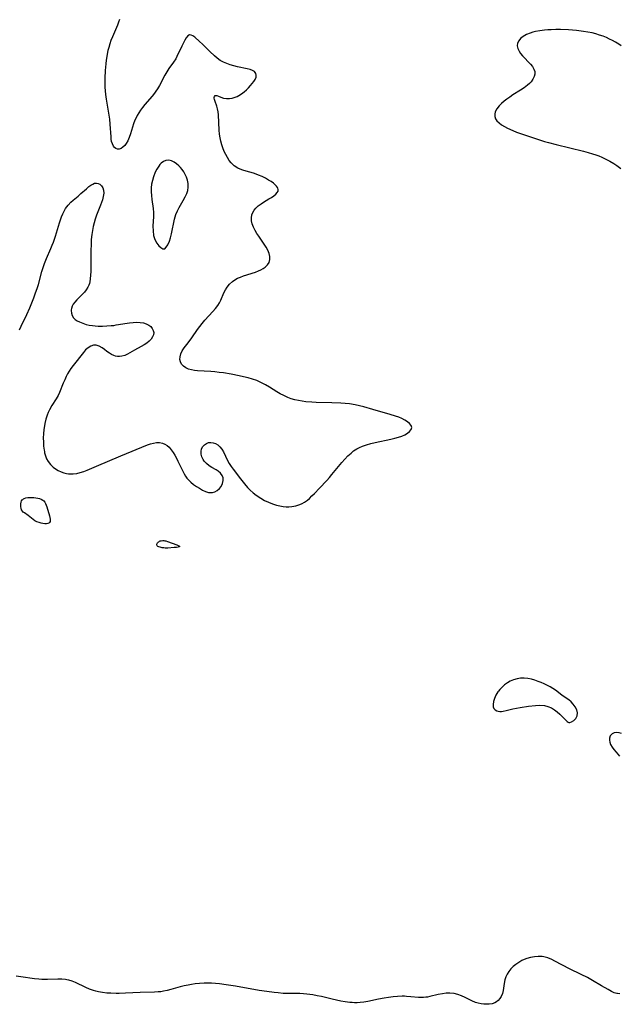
# Model space of a CAD drawing. Header units: inches. Extents: x 1073367 to 1082519, y 1569854 to 1574957.
# Tile 407 of 565: x 1078498 to 1078750, y 1572581 to 1572995. Entities that reach past the tile are written whole.
import ezdxf

# ---------------------------------------------------------------- set-up
doc = ezdxf.new("R2010")
doc.units = ezdxf.units.IN
doc.header["$MEASUREMENT"] = 0
doc.layers.add('CGG_CurvaNivelLidar_v1', color=7, linetype='Continuous', lineweight=30, true_color=0x008008)

msp = doc.modelspace()

# ---------------------------------------------------------------- linework, layer by layer
at = {"layer": 'CGG_CurvaNivelLidar_v1'}
for points in [[(1078497.7968, 1572864.5537, 71), (1078498.5232, 1572866.1351, 71), (1078500.9025, 1572871.0224, 71), (1078502.1861, 1572873.7636, 71), (1078502.783, 1572875.16, 71), (1078503.8892, 1572877.9944, 71), (1078504.6331, 1572880.0697, 71), (1078505.2223, 1572881.8465, 71), (1078505.7666, 1572883.6357, 71), (1078507.274, 1572889.0954, 71), (1078507.7816, 1572890.795, 71), (1078508.337, 1572892.471, 71), (1078509.1461, 1572894.5453, 71), (1078511.0352, 1572898.6623, 71), (1078511.6392, 1572900.0511, 71), (1078512.1345, 1572901.314, 71), (1078513.0146, 1572903.8916, 71), (1078514.6523, 1572909.5172, 71), (1078515.0544, 1572910.7979, 71), (1078515.5002, 1572912.0516, 71), (1078516.0055, 1572913.2679, 71), (1078516.5665, 1572914.4009, 71), (1078517.2031, 1572915.4786, 71), (1078518.2415, 1572916.9001, 71), (1078519.4177, 1572918.1773, 71), (1078520.3967, 1572919.056, 71), (1078522.4296, 1572920.7079, 71), (1078523.6442, 1572921.7517, 71), (1078525.9512, 1572923.8181, 71), (1078527.0103, 1572924.711, 71), (1078527.8072, 1572925.3136, 71), (1078528.585, 1572925.7866, 71), (1078529.3577, 1572926.0805, 71), (1078530.1249, 1572926.1542, 71), (1078530.8683, 1572926.0201, 71), (1078531.5549, 1572925.6943, 71), (1078532.2712, 1572925.0561, 71), (1078532.8133, 1572924.2001, 71), (1078533.1362, 1572923.1692, 71), (1078533.2, 1572921.908, 71), (1078533.0165, 1572920.5298, 71), (1078532.6409, 1572919.0727, 71), (1078531.8753, 1572916.9237, 71), (1078530.2037, 1572912.7413, 71), (1078529.6283, 1572911.0928, 71), (1078529.1646, 1572909.5017, 71), (1078528.7763, 1572907.8816, 71), (1078528.4579, 1572906.2402, 71), (1078528.2075, 1572904.5836, 71), (1078528.0888, 1572903.5726, 71), (1078527.9831, 1572902.4147, 71), (1078527.8824, 1572900.7757, 71), (1078527.7984, 1572897.5007, 71), (1078527.7679, 1572889.1223, 71), (1078527.7108, 1572887.5049, 71), (1078527.5755, 1572885.9517, 71), (1078527.3702, 1572884.7195, 71), (1078527.1992, 1572884.0557, 71), (1078526.9192, 1572883.2745, 71), (1078526.5302, 1572882.4741, 71), (1078525.8582, 1572881.4011, 71), (1078525.0769, 1572880.3838, 71), (1078524.2212, 1572879.4198, 71), (1078523.3234, 1572878.5095, 71), (1078521.9054, 1572877.1451, 71), (1078521.0513, 1572876.231, 71), (1078520.3475, 1572875.2707, 71), (1078519.9331, 1572874.4415, 71), (1078519.6737, 1572873.5785, 71), (1078519.5925, 1572873.0085, 71), (1078519.5763, 1572872.6914, 71), (1078519.6684, 1572871.6055, 71), (1078519.9918, 1572870.5737, 71), (1078520.5606, 1572869.6458, 71), (1078521.2572, 1572868.9618, 71), (1078522.1153, 1572868.3719, 71), (1078523.1004, 1572867.8557, 71), (1078524.4166, 1572867.314, 71), (1078525.8452, 1572866.8659, 71), (1078527.124, 1572866.571, 71), (1078528.4533, 1572866.3568, 71), (1078529.6352, 1572866.2371, 71), (1078530.8397, 1572866.1668, 71), (1078532.675, 1572866.1333, 71), (1078534.5311, 1572866.1839, 71), (1078536.3929, 1572866.326, 71), (1078537.4412, 1572866.4499, 71), (1078538.4852, 1572866.6011, 71), (1078543.0202, 1572867.391, 71), (1078544.0279, 1572867.5418, 71), (1078545.5816, 1572867.7033, 71), (1078547.0954, 1572867.7556, 71), (1078548.5478, 1572867.6767, 71), (1078549.8752, 1572867.4531, 71), (1078551.0892, 1572867.0799, 71), (1078552.1518, 1572866.5513, 71), (1078552.9822, 1572865.9039, 71), (1078553.6181, 1572865.1428, 71), (1078554.033, 1572864.301, 71), (1078554.1895, 1572863.4079, 71), (1078554.0573, 1572862.4906, 71), (1078553.6718, 1572861.5731, 71), (1078553.0751, 1572860.6795, 71), (1078552.299, 1572859.8347, 71), (1078551.2932, 1572858.9996, 71), (1078550.1599, 1572858.2323, 71), (1078548.9457, 1572857.5164, 71), (1078546.1921, 1572856.0179, 71), (1078544.1814, 1572854.8529, 71), (1078543.1941, 1572854.3208, 71), (1078542.0341, 1572853.8066, 71), (1078540.8582, 1572853.4668, 71), (1078539.8994, 1572853.3588, 71), (1078538.941, 1572853.4048, 71), (1078538.197, 1572853.5486, 71), (1078537.4696, 1572853.7787, 71), (1078536.5035, 1572854.2186, 71), (1078535.5871, 1572854.7708, 71), (1078534.5512, 1572855.5333, 71), (1078533.5512, 1572856.3233, 71), (1078532.5409, 1572857.0519, 71), (1078531.3404, 1572857.7016, 71), (1078530.1103, 1572858.0868, 71), (1078528.8927, 1572858.1237, 71), (1078527.7435, 1572857.7557, 71), (1078526.6482, 1572857.0528, 71), (1078525.61, 1572856.0971, 71), (1078524.7118, 1572855.0671, 71), (1078520.3393, 1572849.6075, 71), (1078519.366, 1572848.2761, 71), (1078518.6764, 1572847.1923, 71), (1078518.0398, 1572846.0687, 71), (1078517.4471, 1572844.9177, 71), (1078516.8203, 1572843.5901, 71), (1078516.2107, 1572842.1663, 71), (1078514.683, 1572838.21, 71), (1078514.1302, 1572837.0087, 71), (1078513.3052, 1572835.5847, 71), (1078511.4996, 1572832.8025, 71), (1078510.5074, 1572831.0064, 71), (1078509.9491, 1572829.8866, 71), (1078509.4453, 1572828.729, 71), (1078508.8885, 1572827.0534, 71), (1078508.4724, 1572825.2979, 71), (1078508.1726, 1572823.4862, 71), (1078508.0757, 1572822.6944, 71), (1078507.928, 1572820.9566, 71), (1078507.8617, 1572819.2086, 71), (1078507.8768, 1572817.4653, 71), (1078507.9811, 1572815.7427, 71), (1078508.191, 1572814.0594, 71), (1078508.2841, 1572813.5342, 71), (1078508.419, 1572812.8987, 71), (1078508.7804, 1572811.6198, 71), (1078509.2608, 1572810.4106, 71), (1078509.875, 1572809.2909, 71), (1078510.8381, 1572808.0479, 71), (1078511.9798, 1572806.96, 71), (1078513.0254, 1572806.1704, 71), (1078514.1399, 1572805.4838, 71), (1078515.307, 1572804.9094, 71), (1078516.5141, 1572804.4625, 71), (1078517.5288, 1572804.2092, 71), (1078518.3915, 1572804.0921, 71), (1078518.8586, 1572804.0622, 71), (1078520.3712, 1572804.0879, 71), (1078521.9159, 1572804.2832, 71), (1078523.3646, 1572804.6085, 71), (1078524.8137, 1572805.05, 71), (1078526.2556, 1572805.5873, 71), (1078530.1813, 1572807.2916, 71), (1078540.36, 1572811.6056, 71), (1078551.5714, 1572816.2317, 71), (1078552.8175, 1572816.6762, 71), (1078554.0486, 1572817.0172, 71), (1078555.3651, 1572817.2255, 71), (1078556.6463, 1572817.2363, 71), (1078557.8696, 1572817.0147, 71), (1078558.8674, 1572816.6094, 71), (1078559.7988, 1572816.024, 71), (1078560.6579, 1572815.2818, 71), (1078561.5748, 1572814.2329, 71), (1078562.4097, 1572813.0399, 71), (1078563.0935, 1572811.9079, 71), (1078563.7417, 1572810.7182, 71), (1078564.3604, 1572809.4883, 71), (1078566.2807, 1572805.4705, 71), (1078567.03, 1572804.0631, 71), (1078567.5602, 1572803.175, 71), (1078568.1388, 1572802.3356, 71), (1078568.8986, 1572801.4294, 71), (1078569.739, 1572800.6035, 71), (1078570.9179, 1572799.6467, 71), (1078572.1628, 1572798.7927, 71), (1078573.4336, 1572798.0211, 71), (1078574.7267, 1572797.3126, 71), (1078575.9987, 1572796.7292, 71), (1078577.2403, 1572796.3345, 71), (1078578.4395, 1572796.2052, 71), (1078578.8244, 1572796.236, 71), (1078579.9084, 1572796.5421, 71), (1078580.9021, 1572797.1123, 71), (1078581.7792, 1572797.8832, 71), (1078582.5051, 1572798.8039, 71), (1078582.6314, 1572799.0071, 71), (1078583.147, 1572800.1101, 71), (1078583.4048, 1572801.2557, 71), (1078583.3508, 1572802.3841, 71), (1078582.9341, 1572803.4571, 71), (1078582.2175, 1572804.4215, 71), (1078581.2791, 1572805.2427, 71), (1078580.4445, 1572805.7679, 71), (1078578.6336, 1572806.7508, 71), (1078577.4721, 1572807.5022, 71), (1078576.3878, 1572808.3777, 71), (1078575.45, 1572809.3662, 71), (1078574.9134, 1572810.1418, 71), (1078574.4033, 1572811.2401, 71), (1078574.1196, 1572812.3851, 71), (1078574.0898, 1572813.5235, 71), (1078574.3304, 1572814.5789, 71), (1078574.8099, 1572815.5278, 71), (1078575.4969, 1572816.3162, 71), (1078576.3016, 1572816.8601, 71), (1078577.2182, 1572817.1975, 71), (1078578.2008, 1572817.3071, 71), (1078579.2063, 1572817.1687, 71), (1078580.196, 1572816.7982, 71), (1078581.1308, 1572816.212, 71), (1078582.0065, 1572815.394, 71), (1078582.7883, 1572814.4045, 71), (1078583.4809, 1572813.2874, 71), (1078585.2231, 1572809.7694, 71), (1078585.9454, 1572808.5024, 71), (1078586.7506, 1572807.2469, 71), (1078587.6189, 1572806.0044, 71), (1078590.616, 1572802.0632, 71), (1078592.3498, 1572799.8513, 71), (1078593.5871, 1572798.4206, 71), (1078594.7365, 1572797.2657, 71), (1078595.9592, 1572796.1845, 71), (1078597.2435, 1572795.1749, 71), (1078599.1911, 1572793.8551, 71), (1078600.7763, 1572792.9623, 71), (1078602.4127, 1572792.1818, 71), (1078604.0849, 1572791.5124, 71), (1078605.7807, 1572790.9633, 71), (1078607.1462, 1572790.6244, 71), (1078608.5154, 1572790.3916, 71), (1078609.7475, 1572790.2871, 71), (1078610.9707, 1572790.2851, 71), (1078612.1766, 1572790.3886, 71), (1078613.9222, 1572790.7382, 71), (1078615.5944, 1572791.2823, 71), (1078616.5467, 1572791.6871, 71), (1078617.4565, 1572792.1669, 71), (1078618.7918, 1572793.1047, 71), (1078619.5809, 1572793.7921, 71), (1078620.6332, 1572794.8075, 71), (1078621.6785, 1572795.8853, 71), (1078623.7682, 1572798.1051, 71), (1078626.9053, 1572801.3632, 71), (1078628.003, 1572802.5679, 71), (1078629.026, 1572803.7647, 71), (1078633.148, 1572808.8744, 71), (1078634.3922, 1572810.2811, 71), (1078635.6871, 1572811.6125, 71), (1078637.0396, 1572812.8467, 71), (1078638.1346, 1572813.7112, 71), (1078639.5055, 1572814.5873, 71), (1078640.636, 1572815.1599, 71), (1078641.8161, 1572815.6575, 71), (1078643.5429, 1572816.2643, 71), (1078645.3279, 1572816.7789, 71), (1078647.1154, 1572817.2085, 71), (1078653.756, 1572818.6461, 71), (1078655.4817, 1572819.0741, 71), (1078656.9658, 1572819.4996, 71), (1078658.356, 1572819.9838, 71), (1078659.6131, 1572820.5407, 71), (1078660.7064, 1572821.1679, 71), (1078661.6535, 1572821.9149, 71), (1078662.2889, 1572822.7101, 71), (1078662.5251, 1572823.53, 71), (1078662.2858, 1572824.364, 71), (1078661.6433, 1572825.1857, 71), (1078660.6929, 1572825.9793, 71), (1078659.6264, 1572826.6592, 71), (1078658.405, 1572827.2842, 71), (1078657.0909, 1572827.8303, 71), (1078655.6882, 1572828.3268, 71), (1078653.4743, 1572829.0201, 71), (1078646.1436, 1572831.1039, 71), (1078642.4699, 1572832.2136, 71), (1078640.6245, 1572832.7032, 71), (1078638.8166, 1572833.0795, 71), (1078636.3812, 1572833.4346, 71), (1078634.5527, 1572833.6148, 71), (1078632.7171, 1572833.7447, 71), (1078629.0388, 1572833.9135, 71), (1078622.3923, 1572834.0742, 71), (1078620.6047, 1572834.154, 71), (1078618.1154, 1572834.3683, 71), (1078616.5455, 1572834.5841, 71), (1078614.9935, 1572834.8635, 71), (1078613.4646, 1572835.2137, 71), (1078611.9652, 1572835.6456, 71), (1078610.5033, 1572836.1748, 71), (1078608.7678, 1572836.9693, 71), (1078607.309, 1572837.7514, 71), (1078605.8741, 1572838.5924, 71), (1078602.8189, 1572840.4927, 71), (1078601.1662, 1572841.4817, 71), (1078599.4679, 1572842.3806, 71), (1078598.304, 1572842.9021, 71), (1078597.4601, 1572843.2365, 71), (1078595.6568, 1572843.8506, 71), (1078593.8104, 1572844.3767, 71), (1078591.9331, 1572844.8426, 71), (1078590.0349, 1572845.2709, 71), (1078586.7733, 1572845.9266, 71), (1078583.5377, 1572846.4497, 71), (1078581.7521, 1572846.6876, 71), (1078579.9347, 1572846.8884, 71), (1078578.1278, 1572847.0473, 71), (1078572.6512, 1572847.3716, 71), (1078571.3027, 1572847.5051, 71), (1078570.04, 1572847.7339, 71), (1078568.864, 1572848.0813, 71), (1078567.6762, 1572848.6317, 71), (1078566.6734, 1572849.3443, 71), (1078565.9062, 1572850.2145, 71), (1078565.459, 1572851.1254, 71), (1078565.2394, 1572852.1244, 71), (1078565.2435, 1572853.1732, 71), (1078565.5578, 1572854.5005, 71), (1078566.1716, 1572855.8016, 71), (1078566.9577, 1572856.9551, 71), (1078568.6384, 1572859.081, 71), (1078570.1832, 1572861.1409, 71), (1078572.6346, 1572864.7469, 71), (1078573.5438, 1572866.0309, 71), (1078574.5005, 1572867.2762, 71), (1078575.6658, 1572868.632, 71), (1078579.0841, 1572872.237, 71), (1078580.1749, 1572873.4616, 71), (1078581.1353, 1572874.7402, 71), (1078581.7926, 1572875.8612, 71), (1078582.3622, 1572877.0323, 71), (1078583.7126, 1572880.1167, 71), (1078584.3237, 1572881.3608, 71), (1078585.0357, 1572882.5367, 71), (1078586.0399, 1572883.7714, 71), (1078587.2341, 1572884.8479, 71), (1078588.296, 1572885.5704, 71), (1078589.446, 1572886.1932, 71), (1078590.6603, 1572886.7291, 71), (1078591.9215, 1572887.2022, 71), (1078596.9064, 1572888.831, 71), (1078598.1717, 1572889.3128, 71), (1078599.2202, 1572889.789, 71), (1078600.1856, 1572890.3268, 71), (1078601.0441, 1572890.9397, 71), (1078601.9564, 1572891.8579, 71), (1078602.6114, 1572892.8983, 71), (1078602.9621, 1572894.0383, 71), (1078602.9644, 1572895.3051, 71), (1078602.6545, 1572896.6284, 71), (1078602.098, 1572897.98, 71), (1078601.3906, 1572899.2698, 71), (1078600.5632, 1572900.5618, 71), (1078598.2766, 1572903.8241, 71), (1078597.4951, 1572905.0114, 71), (1078596.7805, 1572906.2152, 71), (1078596.0788, 1572907.6031, 71), (1078595.5513, 1572909.0017, 71), (1078595.2656, 1572910.3121, 71), (1078595.2033, 1572911.6037, 71), (1078595.3906, 1572912.8481, 71), (1078595.7631, 1572913.8467, 71), (1078596.3116, 1572914.7834, 71), (1078597.0113, 1572915.6499, 71), (1078598.0643, 1572916.6276, 71), (1078599.2575, 1572917.5037, 71), (1078600.3614, 1572918.1999, 71), (1078602.5913, 1572919.508, 71), (1078603.6608, 1572920.1784, 71), (1078604.6287, 1572920.858, 71), (1078605.4581, 1572921.5529, 71), (1078606.0816, 1572922.264, 71), (1078606.3877, 1572922.851, 71), (1078606.4835, 1572923.4482, 71), (1078606.3465, 1572924.053, 71), (1078606.1868, 1572924.3718, 71), (1078605.7848, 1572924.9253, 71), (1078605.2497, 1572925.4726, 71), (1078604.4388, 1572926.1392, 71), (1078603.499, 1572926.7957, 71), (1078602.4626, 1572927.4434, 71), (1078601.1355, 1572928.1993, 71), (1078599.7263, 1572928.9116, 71), (1078598.2446, 1572929.546, 71), (1078597.1566, 1572929.9326, 71), (1078596.0465, 1572930.2774, 71), (1078593.0497, 1572931.1233, 71), (1078591.5888, 1572931.5867, 71), (1078590.5009, 1572932.0034, 71), (1078589.4646, 1572932.4942, 71), (1078588.0371, 1572933.4143, 71), (1078587.3608, 1572933.9983, 71), (1078586.7371, 1572934.6448, 71), (1078585.8877, 1572935.7177, 71), (1078585.1304, 1572936.8883, 71), (1078584.4517, 1572938.1349, 71), (1078583.9936, 1572939.0963, 71), (1078583.3596, 1572940.6105, 71), (1078582.8135, 1572942.1735, 71), (1078582.3758, 1572943.779, 71), (1078582.091, 1572945.2407, 71), (1078581.8899, 1572946.7218, 71), (1078581.7365, 1572948.4132, 71), (1078581.3662, 1572954.7733, 71), (1078581.2248, 1572956.1383, 71), (1078581.0011, 1572957.4163, 71), (1078580.6928, 1572958.5354, 71), (1078579.9905, 1572960.4753, 71), (1078579.7181, 1572961.2872, 71), (1078579.6081, 1572961.7666, 71), (1078579.5792, 1572962.1657, 71), (1078579.6675, 1572962.5651, 71), (1078580.0227, 1572962.9073, 71), (1078580.6548, 1572962.9325, 71), (1078581.4056, 1572962.6848, 71), (1078582.3839, 1572962.2846, 71), (1078583.523, 1572961.8947, 71), (1078584.8013, 1572961.6615, 71), (1078585.9696, 1572961.6784, 71), (1078587.1912, 1572961.8866, 71), (1078588.4316, 1572962.2658, 71), (1078589.2034, 1572962.5837, 71), (1078589.9633, 1572962.9579, 71), (1078591.1244, 1572963.652, 71), (1078592.2134, 1572964.4585, 71), (1078593.1484, 1572965.2983, 71), (1078594.0151, 1572966.1845, 71), (1078594.83, 1572967.077, 71), (1078595.6084, 1572967.96, 71), (1078596.295, 1572968.8257, 71), (1078596.832, 1572969.6902, 71), (1078597.1749, 1572970.6103, 71), (1078597.249, 1572971.4998, 71), (1078597.1017, 1572972.1266, 71), (1078596.8487, 1572972.5786, 71), (1078596.4644, 1572972.9917, 71), (1078595.6684, 1572973.5, 71), (1078594.647, 1572973.8879, 71), (1078593.4692, 1572974.1851, 71), (1078589.3953, 1572974.9589, 71), (1078587.8423, 1572975.3406, 71), (1078586.3587, 1572975.7845, 71), (1078584.8964, 1572976.3142, 71), (1078583.479, 1572976.9467, 71), (1078582.1316, 1572977.7042, 71), (1078580.9096, 1572978.5723, 71), (1078579.7551, 1572979.541, 71), (1078577.8296, 1572981.3704, 71), (1078575.8638, 1572983.38, 71), (1078574.6582, 1572984.5618, 71), (1078573.4716, 1572985.6588, 71), (1078571.4684, 1572987.3761, 71), (1078570.6611, 1572987.9499, 71), (1078569.9206, 1572988.3072, 71), (1078569.2493, 1572988.3708, 71), (1078568.5423, 1572987.9941, 71), (1078567.8969, 1572987.2199, 71), (1078567.2737, 1572986.1641, 71), (1078565.9788, 1572983.5991, 71), (1078563.9653, 1572979.359, 71), (1078563.4347, 1572978.3747, 71), (1078562.5521, 1572976.9843, 71), (1078560.6041, 1572974.2649, 71), (1078559.6628, 1572972.8597, 71), (1078558.8578, 1572971.4747, 71), (1078556.5978, 1572967.1547, 71), (1078555.7648, 1572965.7484, 71), (1078555.139, 1572964.8181, 71), (1078554.4724, 1572963.9116, 71), (1078553.5332, 1572962.7276, 71), (1078550.488, 1572959.2044, 71), (1078549.4606, 1572957.9428, 71), (1078548.6862, 1572956.856, 71), (1078547.9721, 1572955.7236, 71), (1078547.3129, 1572954.5558, 71), (1078546.7991, 1572953.5501, 71), (1078546.3323, 1572952.5238, 71), (1078545.7484, 1572951, 71), (1078544.4374, 1572946.8717, 71), (1078543.9005, 1572945.3152, 71), (1078543.2824, 1572943.8786, 71), (1078542.6865, 1572942.8343, 71), (1078542.0135, 1572941.9352, 71), (1078541.2755, 1572941.2144, 71), (1078540.5283, 1572940.7291, 71), (1078539.7654, 1572940.46, 71), (1078539.0205, 1572940.4337, 71), (1078538.3537, 1572940.6574, 71), (1078537.7574, 1572941.1005, 71), (1078537.2561, 1572941.7341, 71), (1078536.8363, 1572942.6246, 71), (1078536.5466, 1572943.6733, 71), (1078536.395, 1572944.5979, 71), (1078536.2885, 1572945.586, 71), (1078535.9318, 1572950.8424, 71), (1078535.7577, 1572952.9421, 71), (1078535.4177, 1572955.4623, 71), (1078534.3797, 1572961.4511, 71), (1078534.1114, 1572963.3893, 71), (1078533.9697, 1572964.9491, 71), (1078533.8858, 1572966.5143, 71), (1078533.8405, 1572968.6113, 71), (1078533.8506, 1572970.2156, 71), (1078533.981, 1572973.421, 71), (1078534.2231, 1572976.3021, 71), (1078534.3938, 1572977.7334, 71), (1078534.6389, 1572979.3844, 71), (1078535.1373, 1572981.9915, 71), (1078535.4485, 1572983.2759, 71), (1078535.8633, 1572984.7125, 71), (1078536.3448, 1572986.1251, 71), (1078536.9895, 1572987.7531, 71), (1078539.1206, 1572992.5712, 71), (1078539.6248, 1572993.8588, 71), (1078540.0094, 1572994.9427, 71)], [(1078750.4617, 1572983.8509, 71.5), (1078749.5481, 1572984.4707, 71.5), (1078748.0676, 1572985.3743, 71.5), (1078746.8435, 1572986.0405, 71.5), (1078745.5902, 1572986.6599, 71.5), (1078744.3116, 1572987.2346, 71.5), (1078742.8919, 1572987.8091, 71.5), (1078741.3829, 1572988.3446, 71.5), (1078739.8475, 1572988.8146, 71.5), (1078738.2882, 1572989.2169, 71.5), (1078736.5094, 1572989.5863, 71.5), (1078734.7086, 1572989.8834, 71.5), (1078731.6612, 1572990.2558, 71.5), (1078729.9751, 1572990.4019, 71.5), (1078728.283, 1572990.5081, 71.5), (1078725.0204, 1572990.6089, 71.5), (1078723.0183, 1572990.6168, 71.5), (1078721.0275, 1572990.5677, 71.5), (1078719.6068, 1572990.483, 71.5), (1078718.2018, 1572990.3523, 71.5), (1078716.35, 1572990.1012, 71.5), (1078714.5553, 1572989.7688, 71.5), (1078713.3697, 1572989.4919, 71.5), (1078712.2336, 1572989.1601, 71.5), (1078710.6768, 1572988.5425, 71.5), (1078709.3022, 1572987.7697, 71.5), (1078708.2311, 1572986.9045, 71.5), (1078707.4259, 1572985.9143, 71.5), (1078706.9606, 1572984.8613, 71.5), (1078706.8378, 1572983.7477, 71.5), (1078707.0685, 1572982.6538, 71.5), (1078707.5863, 1572981.5645, 71.5), (1078708.2544, 1572980.585, 71.5), (1078709.0521, 1572979.623, 71.5), (1078712.3709, 1572976.1005, 71.5), (1078713.176, 1572975.0934, 71.5), (1078713.7974, 1572974.0704, 71.5), (1078714.1565, 1572973.0206, 71.5), (1078714.193, 1572971.9657, 71.5), (1078713.9533, 1572970.8978, 71.5), (1078713.4246, 1572969.7434, 71.5), (1078712.6394, 1572968.6469, 71.5), (1078711.9249, 1572967.9157, 71.5), (1078711.1086, 1572967.2193, 71.5), (1078709.6961, 1572966.1725, 71.5), (1078708.1628, 1572965.1474, 71.5), (1078705.0293, 1572963.1584, 71.5), (1078703.738, 1572962.304, 71.5), (1078702.4887, 1572961.4205, 71.5), (1078701.307, 1572960.503, 71.5), (1078700.2119, 1572959.5393, 71.5), (1078699.2419, 1572958.5412, 71.5), (1078698.2834, 1572957.3003, 71.5), (1078697.6215, 1572956.0409, 71.5), (1078697.3635, 1572955.0558, 71.5), (1078697.3802, 1572954.1, 71.5), (1078697.6921, 1572953.2109, 71.5), (1078698.2573, 1572952.3748, 71.5), (1078699.2297, 1572951.4169, 71.5), (1078700.2711, 1572950.6423, 71.5), (1078701.4497, 1572949.9157, 71.5), (1078702.7326, 1572949.2302, 71.5), (1078704.9731, 1572948.1965, 71.5), (1078706.5341, 1572947.5616, 71.5), (1078709.4898, 1572946.5024, 71.5), (1078714.5056, 1572944.8627, 71.5), (1078718.3114, 1572943.6923, 71.5), (1078719.9946, 1572943.2189, 71.5), (1078723.2096, 1572942.3761, 71.5), (1078734.6682, 1572939.5744, 71.5), (1078736.5649, 1572939.0505, 71.5), (1078738.4398, 1572938.4769, 71.5), (1078739.7615, 1572938.0315, 71.5), (1078741.0657, 1572937.549, 71.5), (1078742.3485, 1572937.0209, 71.5), (1078744.0561, 1572936.2174, 71.5), (1078745.7202, 1572935.3293, 71.5), (1078747.3431, 1572934.369, 71.5), (1078748.6484, 1572933.5261, 71.5), (1078750.3464, 1572932.3245, 71.5)], [(1078750.5475, 1572695.087, 71.5), (1078749.5493, 1572695.3508, 71.5), (1078748.5927, 1572695.4553, 71.5), (1078747.5217, 1572695.3345, 71.5), (1078746.6227, 1572694.9345, 71.5), (1078745.8989, 1572694.1559, 71.5), (1078745.5346, 1572693.1184, 71.5), (1078745.5183, 1572692.2763, 71.5), (1078745.6897, 1572691.3839, 71.5), (1078746.0307, 1572690.4715, 71.5), (1078746.6434, 1572689.3766, 71.5), (1078747.4211, 1572688.3013, 71.5), (1078748.3083, 1572687.2518, 71.5), (1078749.7983, 1572685.6213, 71.5)], [(1078749.8583, 1572585.8004, 71.5), (1078748.9531, 1572585.873, 71.5), (1078748.6676, 1572585.9235, 71.5), (1078747.5054, 1572586.2616, 71.5), (1078746.3639, 1572586.767, 71.5), (1078744.9384, 1572587.5613, 71.5), (1078742.2562, 1572589.1944, 71.5), (1078738.4917, 1572591.43, 71.5), (1078736.3811, 1572592.6099, 71.5), (1078733.6902, 1572593.9566, 71.5), (1078728.7228, 1572596.3402, 71.5), (1078722.5531, 1572599.5678, 71.5), (1078721.3624, 1572600.1424, 71.5), (1078719.6643, 1572600.8346, 71.5), (1078717.9408, 1572601.3057, 71.5), (1078717.3015, 1572601.4051, 71.5), (1078715.681, 1572601.491, 71.5), (1078714.0488, 1572601.3737, 71.5), (1078712.4249, 1572601.0771, 71.5), (1078710.831, 1572600.6114, 71.5), (1078709.7718, 1572600.1975, 71.5), (1078708.7424, 1572599.7123, 71.5), (1078707.4442, 1572598.9768, 71.5), (1078706.2214, 1572598.1387, 71.5), (1078705.0928, 1572597.2015, 71.5), (1078704.1322, 1572596.2254, 71.5), (1078703.289, 1572595.1719, 71.5), (1078702.5797, 1572594.0501, 71.5), (1078702.0271, 1572592.8658, 71.5), (1078701.6509, 1572591.6446, 71.5), (1078701.3698, 1572590.1709, 71.5), (1078700.9456, 1572587.2385, 71.5), (1078700.611, 1572585.8641, 71.5), (1078700.0952, 1572584.6065, 71.5), (1078699.5473, 1572583.7605, 71.5), (1078698.8731, 1572583.0263, 71.5), (1078698.1688, 1572582.4706, 71.5), (1078697.3821, 1572582.0301, 71.5), (1078696.2812, 1572581.6509, 71.5), (1078695.0891, 1572581.4463, 71.5), (1078693.9788, 1572581.389, 71.5), (1078692.8352, 1572581.4368, 71.5), (1078691.6735, 1572581.5848, 71.5), (1078690.4533, 1572581.8451, 71.5), (1078689.2438, 1572582.2131, 71.5), (1078687.7572, 1572582.819, 71.5), (1078684.9207, 1572584.2204, 71.5), (1078683.4495, 1572584.9077, 71.5), (1078681.9458, 1572585.4783, 71.5), (1078680.276, 1572585.8904, 71.5), (1078678.5713, 1572586.0712, 71.5), (1078676.9868, 1572586.0283, 71.5), (1078675.4045, 1572585.8188, 71.5), (1078673.6545, 1572585.4452, 71.5), (1078670.1581, 1572584.6099, 71.5), (1078669.0844, 1572584.4231, 71.5), (1078668.3814, 1572584.3383, 71.5), (1078667.4537, 1572584.2757, 71.5), (1078666.4429, 1572584.2685, 71.5), (1078665.4254, 1572584.3097, 71.5), (1078662.0941, 1572584.5916, 71.5), (1078660.3997, 1572584.7184, 71.5), (1078659.4331, 1572584.7585, 71.5), (1078658.4611, 1572584.7692, 71.5), (1078656.5489, 1572584.7001, 71.5), (1078654.6886, 1572584.5342, 71.5), (1078652.825, 1572584.2921, 71.5), (1078650.9619, 1572583.9915, 71.5), (1078648.6161, 1572583.5495, 71.5), (1078644.0416, 1572582.6085, 71.5), (1078642.4337, 1572582.3357, 71.5), (1078640.8223, 1572582.1427, 71.5), (1078639.669, 1572582.0713, 71.5), (1078638.5139, 1572582.0595, 71.5), (1078637.505, 1572582.0982, 71.5), (1078636.4962, 1572582.1779, 71.5), (1078634.651, 1572582.4118, 71.5), (1078632.8072, 1572582.7325, 71.5), (1078629.1237, 1572583.5346, 71.5), (1078624.6731, 1572584.6041, 71.5), (1078622.8354, 1572585.0115, 71.5), (1078620.9912, 1572585.3628, 71.5), (1078619.7182, 1572585.5577, 71.5), (1078618.4408, 1572585.7071, 71.5), (1078617.0315, 1572585.8154, 71.5), (1078615.6183, 1572585.8754, 71.5), (1078610.5446, 1572585.9243, 71.5), (1078608.5184, 1572585.9879, 71.5), (1078606.4124, 1572586.1382, 71.5), (1078604.8239, 1572586.305, 71.5), (1078601.6479, 1572586.728, 71.5), (1078598.5162, 1572587.2081, 71.5), (1078588.4859, 1572588.9801, 71.5), (1078584.5854, 1572589.6002, 71.5), (1078581.7554, 1572589.9703, 71.5), (1078580.1152, 1572590.1269, 71.5), (1078578.4746, 1572590.2236, 71.5), (1078576.9609, 1572590.2503, 71.5), (1078575.4485, 1572590.2245, 71.5), (1078573.4943, 1572590.1236, 71.5), (1078571.549, 1572589.9362, 71.5), (1078570.0906, 1572589.7273, 71.5), (1078568.642, 1572589.4605, 71.5), (1078567.0035, 1572589.0916, 71.5), (1078565.3778, 1572588.6724, 71.5), (1078561.3585, 1572587.549, 71.5), (1078559.8254, 1572587.1645, 71.5), (1078558.2813, 1572586.8517, 71.5), (1078557.157, 1572586.6861, 71.5), (1078556.0248, 1572586.5669, 71.5), (1078554.5345, 1572586.4668, 71.5), (1078548.4571, 1572586.2904, 71.5), (1078542.4046, 1572586.0093, 71.5), (1078539.6724, 1572585.9299, 71.5), (1078538.491, 1572585.9286, 71.5), (1078536.237, 1572586.003, 71.5), (1078534.4799, 1572586.132, 71.5), (1078532.7427, 1572586.3345, 71.5), (1078531.0333, 1572586.6292, 71.5), (1078529.9634, 1572586.8756, 71.5), (1078528.9115, 1572587.1734, 71.5), (1078527.3004, 1572587.7457, 71.5), (1078525.733, 1572588.4134, 71.5), (1078521.4169, 1572590.4937, 71.5), (1078520.0275, 1572591.0809, 71.5), (1078518.6195, 1572591.5396, 71.5), (1078517.7714, 1572591.727, 71.5), (1078517.1496, 1572591.8198, 71.5), (1078515.5926, 1572591.929, 71.5), (1078513.9991, 1572591.922, 71.5), (1078509.5974, 1572591.7736, 71.5), (1078507.2425, 1572591.8189, 71.5), (1078506.0184, 1572591.8969, 71.5), (1078504.1346, 1572592.0983, 71.5), (1078498.4428, 1572592.9317, 71.5), (1078496.5021, 1572593.1618, 71.5)]]:
    msp.add_polyline3d(points, dxfattribs=at)
for points in [[(1078558.5, 1572898.5085, 71), (1078558.8647, 1572898.6165, 71), (1078559.4475, 1572899.2203, 71), (1078560.1346, 1572900.2932, 71), (1078560.8134, 1572901.7704, 71), (1078561.2997, 1572903.2074, 71), (1078561.7189, 1572904.8044, 71), (1078562.986, 1572911.0647, 71), (1078563.5385, 1572912.9983, 71), (1078564.1867, 1572914.5859, 71), (1078564.9112, 1572915.977, 71), (1078566.5539, 1572918.8391, 71), (1078567.3569, 1572920.3345, 71), (1078568.0461, 1572921.8246, 71), (1078568.4821, 1572923.0686, 71), (1078568.7337, 1572924.4752, 71), (1078568.6775, 1572926.0335, 71), (1078568.3837, 1572927.3849, 71), (1078567.9135, 1572928.7195, 71), (1078567.4078, 1572929.8216, 71), (1078566.8124, 1572930.8832, 71), (1078566.1294, 1572931.8842, 71), (1078565.4595, 1572932.6969, 71), (1078564.7365, 1572933.4411, 71), (1078563.7666, 1572934.2724, 71), (1078562.7522, 1572934.9554, 71), (1078561.7087, 1572935.4531, 71), (1078560.4931, 1572935.7426, 71), (1078559.3121, 1572935.6803, 71), (1078558.2981, 1572935.2774, 71), (1078557.3787, 1572934.585, 71), (1078556.8197, 1572933.982, 71), (1078556.3007, 1572933.2901, 71), (1078555.5513, 1572932.0728, 71), (1078554.8757, 1572930.7253, 71), (1078554.1378, 1572928.8671, 71), (1078553.6775, 1572927.3261, 71), (1078553.3412, 1572925.7372, 71), (1078553.1509, 1572924.1174, 71), (1078553.123, 1572922.5235, 71), (1078553.2201, 1572920.9252, 71), (1078553.4042, 1572919.3333, 71), (1078553.959, 1572915.5646, 71), (1078554.0886, 1572913.8455, 71), (1078554.0474, 1572912.0985, 71), (1078553.8613, 1572908.0678, 71), (1078553.9099, 1572906.0607, 71), (1078554.1663, 1572904.1496, 71), (1078554.6965, 1572902.4227, 71), (1078555.4632, 1572901.0141, 71), (1078556.3656, 1572899.8869, 71), (1078557.2618, 1572899.0767, 71), (1078558.0525, 1572898.589, 71)], [(1078508.5, 1572783.1436, 71), (1078507.6965, 1572783.2212, 71), (1078506.9594, 1572783.3655, 71), (1078506.0925, 1572783.6059, 71), (1078505.1694, 1572783.9665, 71), (1078504.3378, 1572784.412, 71), (1078503.5385, 1572784.9415, 71), (1078501.4461, 1572786.5693, 71), (1078499.8994, 1572787.6625, 71), (1078499.4463, 1572788.0461, 71), (1078499.065, 1572788.4804, 71), (1078498.7573, 1572789.025, 71), (1078498.5469, 1572789.63, 71), (1078498.4203, 1572790.2709, 71), (1078498.3713, 1572790.9259, 71), (1078498.4005, 1572791.5739, 71), (1078498.515, 1572792.1936, 71), (1078498.7292, 1572792.7617, 71), (1078498.9906, 1572793.1677, 71), (1078499.1971, 1572793.3891, 71), (1078499.498, 1572793.6247, 71), (1078499.8406, 1572793.8157, 71), (1078500.5314, 1572794.0515, 71), (1078501.2992, 1572794.1824, 71), (1078502.1172, 1572794.235, 71), (1078502.9641, 1572794.2277, 71), (1078503.822, 1572794.1717, 71), (1078504.6747, 1572794.0719, 71), (1078505.5055, 1572793.9271, 71), (1078506.2961, 1572793.7301, 71), (1078507.0238, 1572793.467, 71), (1078507.6604, 1572793.116, 71), (1078508.0983, 1572792.733, 71), (1078508.4974, 1572792.2052, 71), (1078508.8291, 1572791.5928, 71), (1078509.1113, 1572790.9189, 71), (1078509.3584, 1572790.2021, 71), (1078510.3972, 1572786.4311, 71), (1078510.6819, 1572785.0749, 71), (1078510.73, 1572784.5315, 71), (1078510.6698, 1572784.0717, 71), (1078510.4701, 1572783.7058, 71), (1078510.1277, 1572783.4377, 71), (1078509.7004, 1572783.2573, 71), (1078509.2577, 1572783.1515, 71), (1078508.8664, 1572783.1083, 71)], [(1078558.5, 1572772.9781, 71), (1078557.8173, 1572773.0773, 71), (1078556.8826, 1572773.2932, 71), (1078556.4112, 1572773.4554, 71), (1078556.0009, 1572773.6598, 71), (1078555.7015, 1572773.9119, 71), (1078555.5549, 1572774.2025, 71), (1078555.5466, 1572774.5148, 71), (1078555.6574, 1572774.8194, 71), (1078555.8389, 1572775.1111, 71), (1078556.0701, 1572775.382, 71), (1078556.3495, 1572775.6161, 71), (1078556.6463, 1572775.7865, 71), (1078556.9739, 1572775.9177, 71), (1078557.3234, 1572776.0132, 71), (1078558.0617, 1572776.0986, 71), (1078558.4408, 1572776.0831, 71), (1078558.8438, 1572776.0204, 71), (1078559.2483, 1572775.9205, 71), (1078560.0626, 1572775.6536, 71), (1078563.8692, 1572774.2586, 71), (1078564.8176, 1572773.8435, 71), (1078565.0022, 1572773.7212, 71), (1078565.0769, 1572773.6119, 71), (1078565.007, 1572773.512, 71), (1078564.5158, 1572773.3531, 71), (1078563.7421, 1572773.2273, 71), (1078562.7257, 1572773.1164, 71), (1078560.1045, 1572772.9491, 71), (1078559.0421, 1572772.9309, 71)], [(1078728.5, 1572699.7317, 71.5), (1078728.9386, 1572699.7193, 71.5), (1078729.6618, 1572699.9786, 71.5), (1078730.5794, 1572700.5569, 71.5), (1078731.435, 1572701.4078, 71.5), (1078732.0197, 1572702.4728, 71.5), (1078732.1569, 1572703.6977, 71.5), (1078731.8378, 1572705.009, 71.5), (1078731.1422, 1572706.342, 71.5), (1078730.3571, 1572707.4064, 71.5), (1078729.4338, 1572708.3889, 71.5), (1078728.4195, 1572709.2369, 71.5), (1078726.4846, 1572710.487, 71.5), (1078725.5437, 1572711.1307, 71.5), (1078722.837, 1572713.2907, 71.5), (1078721.8079, 1572713.9904, 71.5), (1078720.7045, 1572714.6447, 71.5), (1078719.5424, 1572715.2565, 71.5), (1078718.1079, 1572715.9303, 71.5), (1078716.8461, 1572716.4705, 71.5), (1078715.5618, 1572716.971, 71.5), (1078714.2609, 1572717.4201, 71.5), (1078712.7867, 1572717.8436, 71.5), (1078711.2616, 1572718.1609, 71.5), (1078709.7366, 1572718.33, 71.5), (1078708.2236, 1572718.3151, 71.5), (1078706.745, 1572718.0869, 71.5), (1078705.3057, 1572717.6627, 71.5), (1078703.9237, 1572717.0624, 71.5), (1078702.6816, 1572716.3425, 71.5), (1078701.5171, 1572715.5007, 71.5), (1078700.4414, 1572714.5588, 71.5), (1078699.4717, 1572713.5327, 71.5), (1078698.9146, 1572712.8327, 71.5), (1078698.7028, 1572712.5357, 71.5), (1078697.8996, 1572711.1974, 71.5), (1078697.2882, 1572709.8318, 71.5), (1078696.8752, 1572708.4952, 71.5), (1078696.685, 1572707.2469, 71.5), (1078696.724, 1572706.3467, 71.5), (1078696.9756, 1572705.5861, 71.5), (1078697.5006, 1572704.9759, 71.5), (1078698.2487, 1572704.566, 71.5), (1078698.7685, 1572704.4208, 71.5), (1078699.4828, 1572704.3405, 71.5), (1078700.1758, 1572704.3605, 71.5), (1078700.9071, 1572704.4538, 71.5), (1078702.1958, 1572704.7274, 71.5), (1078705.0025, 1572705.4405, 71.5), (1078706.4915, 1572705.7435, 71.5), (1078708.0295, 1572706.011, 71.5), (1078711.4895, 1572706.5455, 71.5), (1078714.5047, 1572706.8866, 71.5), (1078716.3312, 1572706.9599, 71.5), (1078718.2424, 1572706.7817, 71.5), (1078719.7394, 1572706.4038, 71.5), (1078721.1729, 1572705.8176, 71.5), (1078722.4908, 1572705.043, 71.5), (1078723.6443, 1572704.1333, 71.5), (1078724.6803, 1572703.1552, 71.5), (1078727.1684, 1572700.6715, 71.5), (1078727.7709, 1572700.1421, 71.5), (1078728.259, 1572699.7915, 71.5)]]:
    msp.add_polyline3d(points, close=True, dxfattribs=at)

doc.saveas('drawing.dxf')
